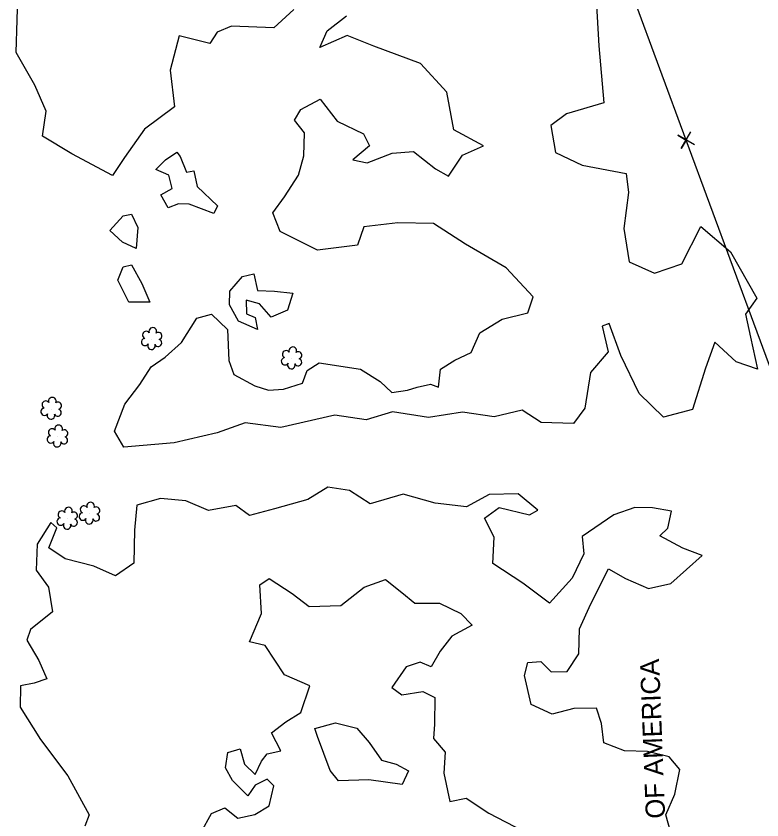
# Model space of a CAD drawing. Extents: x 3040896 to 3051146, y 687568 to 732976.
# Drawn here: x 3041781.1 to 3041975.1, y 729478.7 to 729687.9 of the extents above; entities that cross this region are included whole.
import ezdxf

# ---------------------------------------------------------------- set-up
doc = ezdxf.new("R2010")
doc.units = 0
for name, color, linetype in [('Exist Property Corner CELL', 7, 'Continuous'), ('Exist Property Owner Text', 7, 'Continuous'), ('Exist Right of Way Easement Line', 7, 'Continuous'), ('Exist Vegetation Hedge Row', 7, 'Continuous'), ('Exist Vegetation Shrub CELL', 7, 'Continuous')]:
    doc.layers.add(name, color=color, linetype=linetype)

msp = doc.modelspace()

# ---------------------------------------------------------------- linework, layer by layer
at = {"layer": 'Exist Property Corner CELL'}
msp.add_line((3041955.39, 729655.66), (3041955.39, 729655.66), dxfattribs=at)
msp.add_lwpolyline([(3041957.56, 729654.42), (3041953.22, 729656.91), (3041955.39, 729655.66), (3041954.15, 729653.5), (3041956.64, 729657.83)], dxfattribs=at)
at = {"layer": 'Exist Right of Way Easement Line'}
for p, q in [((3041955.39, 729655.66), (3041851.44, 729938.07)), ((3042059.15, 729374.83), (3041955.39, 729655.66))]:
    msp.add_line(p, q, dxfattribs=at)
at = {"layer": 'Exist Vegetation Hedge Row'}
for points in [[(3041931.19, 729705.85), (3041932.68, 729680.16), (3041933.96, 729665.3), (3041924.25, 729662.46), (3041920.18, 729659.42), (3041921.44, 729652.39), (3041928.31, 729649.13), (3041939.84, 729646.98), (3041940.4, 729642.05), (3041939.18, 729632.63), (3041940.6, 729624.01), (3041947.17, 729620.98), (3041954.32, 729623.43), (3041959.27, 729633.13), (3041966.96, 729626.6), (3041973.83, 729614.52), (3041970.84, 729610.33), (3041972.18, 729604.36), (3041973.96, 729596.02), (3041968.43, 729597.95), (3041962.84, 729603.04), (3041960.48, 729596.27), (3041957.07, 729585.57), (3041949.48, 729583.58), (3041943.19, 729589.72), (3041938.43, 729599.59), (3041935.4, 729607.89), (3041933.52, 729607.25), (3041935.08, 729600.54), (3041930.53, 729595.14), (3041929.05, 729585.86), (3041926.08, 729581.86), (3041917.7, 729582.2), (3041912.73, 729585.38), (3041905.45, 729583.61), (3041897.2, 729584.85), (3041888.37, 729583.42), (3041879.03, 729584.9), (3041872.12, 729582.89), (3041864, 729584.09), (3041849.93, 729580.88), (3041840.68, 729582.1), (3041833.42, 729579.44), (3041822.22, 729576.88), (3041809.11, 729575.75), (3041806.65, 729579.87)], [(3041931.19, 729705.85), (3041932.68, 729680.16), (3041933.96, 729665.3), (3041924.25, 729662.46), (3041920.18, 729659.42), (3041921.44, 729652.39), (3041928.31, 729649.13), (3041939.84, 729646.98), (3041940.4, 729642.05), (3041939.18, 729632.63), (3041940.6, 729624.01), (3041947.17, 729620.98), (3041954.32, 729623.43), (3041959.27, 729633.13), (3041966.96, 729626.6), (3041973.83, 729614.52), (3041970.84, 729610.33), (3041972.18, 729604.36), (3041973.96, 729596.02), (3041968.43, 729597.95), (3041962.84, 729603.04), (3041960.48, 729596.27), (3041957.07, 729585.57), (3041949.48, 729583.58), (3041943.19, 729589.72), (3041938.43, 729599.59), (3041935.4, 729607.89), (3041933.52, 729607.25), (3041935.08, 729600.54), (3041930.53, 729595.14), (3041929.05, 729585.86), (3041926.08, 729581.86), (3041917.7, 729582.2), (3041912.73, 729585.38), (3041905.45, 729583.61), (3041897.2, 729584.85), (3041888.37, 729583.42), (3041879.03, 729584.9), (3041872.12, 729582.89), (3041864, 729584.09), (3041849.93, 729580.88), (3041840.68, 729582.1), (3041833.42, 729579.44), (3041822.22, 729576.88), (3041809.11, 729575.75), (3041806.65, 729579.87)], [(3041853.34, 729689.64), (3041848.09, 729684.82), (3041837.14, 729685.27), (3041833.34, 729683.75), (3041831.47, 729680.75), (3041823.51, 729682.76), (3041821.11, 729673.87), (3041822.27, 729664.31), (3041814.49, 729658.48), (3041809.25, 729651.08), (3041806.18, 729646.47), (3041795.58, 729652.04), (3041787.92, 729656.71), (3041788.93, 729663.17), (3041785.98, 729669.98), (3041781.06, 729678.41), (3041781.56, 729695.53)], [(3041853.34, 729689.64), (3041848.09, 729684.82), (3041837.14, 729685.27), (3041833.34, 729683.75), (3041831.47, 729680.75), (3041823.51, 729682.76), (3041821.11, 729673.87), (3041822.27, 729664.31), (3041814.49, 729658.48), (3041809.25, 729651.08), (3041806.18, 729646.47), (3041795.58, 729652.04), (3041787.92, 729656.71), (3041788.93, 729663.17), (3041785.98, 729669.98), (3041781.06, 729678.41), (3041781.56, 729695.53)], [(3041806.65, 729579.87), (3041809.39, 729586.93), (3041813.23, 729592.04), (3041816.17, 729596.62), (3041819.85, 729599.16), (3041824.11, 729602.97), (3041828.07, 729609.29), (3041831.9, 729610.38), (3041836.03, 729606.35), (3041836.39, 729598.25), (3041837.72, 729594.63), (3041843.21, 729591.69), (3041846.74, 729590.57), (3041850.62, 729590.84), (3041855.57, 729592.37), (3041856.82, 729595.71), (3041859.89, 729597.71), (3041870.64, 729596.04), (3041875.79, 729592.82), (3041878.85, 729589.98), (3041882.94, 729590.56), (3041885.44, 729591.33), (3041888.93, 729592.13), (3041890.97, 729591.37), (3041891.47, 729596.04), (3041895.18, 729598.37), (3041899.48, 729600.4), (3041901.76, 729605.45), (3041907.56, 729609.04), (3041914.25, 729610.7), (3041915.58, 729614.83), (3041908.56, 729622.43), (3041897.96, 729628.56), (3041889.63, 729633.93), (3041880.37, 729634.15), (3041871.53, 729633.04), (3041869.9, 729628.31), (3041859.46, 729627.04), (3041849.81, 729631.87), (3041847.83, 729636.74), (3041850.88, 729640.88), (3041854.53, 729646.54), (3041855.94, 729651.56), (3041856.11, 729657.51), (3041853.52, 729660.86), (3041855.14, 729663.65), (3041860.19, 729666.32), (3041864.57, 729660.55), (3041871.43, 729657.28), (3041872.98, 729654.11), (3041868.68, 729650.55), (3041872.42, 729649.75), (3041878.9, 729652.23), (3041884.5, 729652.69), (3041890.2, 729648.16), (3041893.56, 729646.28), (3041897.18, 729651.76), (3041902.7, 729654.16), (3041895, 729658.35), (3041893.12, 729668.14), (3041886.3, 729675.62), (3041874.17, 729680.06), (3041867.18, 729682.83), (3041860.1, 729679.76), (3041862.04, 729684.1), (3041867.02, 729687.94)], [(3041806.65, 729579.87), (3041809.39, 729586.93), (3041813.23, 729592.04), (3041816.17, 729596.62), (3041819.85, 729599.16), (3041824.11, 729602.97), (3041828.07, 729609.29), (3041831.9, 729610.38), (3041836.03, 729606.35), (3041836.39, 729598.25), (3041837.72, 729594.63), (3041843.21, 729591.69), (3041846.74, 729590.57), (3041850.62, 729590.84), (3041855.57, 729592.37), (3041856.82, 729595.71), (3041859.89, 729597.71), (3041870.64, 729596.04), (3041875.79, 729592.82), (3041878.85, 729589.98), (3041882.94, 729590.56), (3041885.44, 729591.33), (3041888.93, 729592.13), (3041890.97, 729591.37), (3041891.47, 729596.04), (3041895.18, 729598.37), (3041899.48, 729600.4), (3041901.76, 729605.45), (3041907.56, 729609.04), (3041914.25, 729610.7), (3041915.58, 729614.83), (3041908.56, 729622.43), (3041897.96, 729628.56), (3041889.63, 729633.93), (3041880.37, 729634.15), (3041871.53, 729633.04), (3041869.9, 729628.31), (3041859.46, 729627.04), (3041849.81, 729631.87), (3041847.83, 729636.74), (3041850.88, 729640.88), (3041854.53, 729646.54), (3041855.94, 729651.56), (3041856.11, 729657.51), (3041853.52, 729660.86), (3041855.14, 729663.65), (3041860.19, 729666.32), (3041864.57, 729660.55), (3041871.43, 729657.28), (3041872.98, 729654.11), (3041868.68, 729650.55), (3041872.42, 729649.75), (3041878.9, 729652.23), (3041884.5, 729652.69), (3041890.2, 729648.16), (3041893.56, 729646.28), (3041897.18, 729651.76), (3041902.7, 729654.16), (3041895, 729658.35), (3041893.12, 729668.14), (3041886.3, 729675.62), (3041874.17, 729680.06), (3041867.18, 729682.83), (3041860.1, 729679.76), (3041862.04, 729684.1), (3041867.02, 729687.94)], [(3041823.79, 729651.4), (3041825.39, 729647.33), (3041827.27, 729647.67), (3041828.2, 729643.61), (3041833.48, 729638.51), (3041832.51, 729636.58), (3041826.11, 729639), (3041823.35, 729639.02), (3041820.61, 729637.99), (3041818.71, 729641.43), (3041821.67, 729643.07), (3041820.84, 729646.51), (3041817.38, 729648.01), (3041819.91, 729650.5), (3041822.88, 729652.47), (3041823.79, 729651.4)], [(3041823.79, 729651.4), (3041825.39, 729647.33), (3041827.27, 729647.67), (3041828.2, 729643.61), (3041833.48, 729638.51), (3041832.51, 729636.58), (3041826.11, 729639), (3041823.35, 729639.02), (3041820.61, 729637.99), (3041818.71, 729641.43), (3041821.67, 729643.07), (3041820.84, 729646.51), (3041817.38, 729648.01), (3041819.91, 729650.5), (3041822.88, 729652.47), (3041823.79, 729651.4)], [(3041811.08, 729636.4), (3041812.73, 729632.93), (3041812.3, 729627.46), (3041808.73, 729629.06), (3041805.48, 729632.12), (3041808.88, 729635.92), (3041811.08, 729636.4)], [(3041811.08, 729636.4), (3041812.73, 729632.93), (3041812.3, 729627.46), (3041808.73, 729629.06), (3041805.48, 729632.12), (3041808.88, 729635.92), (3041811.08, 729636.4)], [(3041811.05, 729623.21), (3041813.79, 729618.29), (3041815.85, 729613.47), (3041810.44, 729613.47), (3041807.55, 729619.18), (3041808.91, 729622.66), (3041811.05, 729623.21)], [(3041811.05, 729623.21), (3041813.79, 729618.29), (3041815.85, 729613.47), (3041810.44, 729613.47), (3041807.55, 729619.18), (3041808.91, 729622.66), (3041811.05, 729623.21)], [(3041842.89, 729620.85), (3041843.9, 729616.55), (3041848.3, 729616.3), (3041853.05, 729615.79), (3041851.69, 729611.35), (3041847.44, 729609.6), (3041844.43, 729613.05), (3041840.92, 729614.02), (3041841.02, 729610.47), (3041843.27, 729609.49), (3041843.87, 729606.35), (3041838.96, 729608.49), (3041836.56, 729612.79), (3041836.67, 729616.3), (3041840, 729620.19), (3041842.89, 729620.85)], [(3041842.89, 729620.85), (3041843.9, 729616.55), (3041848.3, 729616.3), (3041853.05, 729615.79), (3041851.69, 729611.35), (3041847.44, 729609.6), (3041844.43, 729613.05), (3041840.92, 729614.02), (3041841.02, 729610.47), (3041843.27, 729609.49), (3041843.87, 729606.35), (3041838.96, 729608.49), (3041836.56, 729612.79), (3041836.67, 729616.3), (3041840, 729620.19), (3041842.89, 729620.85)], [(3041951.49, 729475.08), (3041950.09, 729480.07), (3041952.43, 729485.4), (3041953.76, 729491.85), (3041950.97, 729495.2), (3041945.37, 729496.52), (3041939.35, 729496.73), (3041933.95, 729498.78), (3041933.35, 729503.81), (3041932.06, 729507.79), (3041926.15, 729507.77), (3041920.54, 729506.3), (3041915.11, 729508.76), (3041913.38, 729516.29), (3041914.19, 729519.7), (3041917.61, 729519.96), (3041920.28, 729517.29), (3041924.45, 729517.33), (3041927.45, 729521.92), (3041927.65, 729528.47), (3041930.65, 729534.98), (3041935.2, 729544.07), (3041939.64, 729541.57), (3041945.65, 729538.94), (3041951.45, 729540.27), (3041959.58, 729547.55), (3041954.57, 729549.5), (3041948.53, 729552.67), (3041950.68, 729554.63), (3041951.62, 729559.11), (3041946.66, 729559.96), (3041942.02, 729560), (3041936.63, 729558.09), (3041928.34, 729552.49), (3041928.75, 729547.94), (3041925.76, 729541.66), (3041919.83, 729535.12), (3041912.9, 729540.37), (3041905.11, 729545.49), (3041905.46, 729552.36), (3041902.97, 729557.3), (3041906.72, 729560.05), (3041914.61, 729558.16), (3041916.84, 729559.33), (3041911.68, 729563.63), (3041904.19, 729563.39), (3041898.29, 729560.24), (3041890.08, 729561.14), (3041881.78, 729563.53), (3041873.18, 729560.99), (3041867.78, 729564.43), (3041862.21, 729565.32), (3041856.95, 729562.1), (3041848.31, 729559.72), (3041841.82, 729557.99), (3041838.22, 729560.59), (3041831.12, 729559.22), (3041825.23, 729561.74), (3041818.64, 729562.35), (3041812.51, 729560.66), (3041811.86, 729554.12), (3041811.67, 729545.57), (3041806.92, 729542.27), (3041801.3, 729544.81), (3041793.83, 729546.64), (3041789.57, 729549.56), (3041791.68, 729554.73), (3041790.11, 729556.18), (3041786.57, 729550.5), (3041786.31, 729543.71), (3041789.48, 729539.28), (3041790.51, 729532.88), (3041784.84, 729528.28), (3041783.88, 729525.54), (3041786.98, 729520.19), (3041789.07, 729515.48), (3041785.75, 729514.29), (3041782.22, 729513.62), (3041782.08, 729508.07), (3041787.39, 729499.64), (3041794.5, 729490.23), (3041800.09, 729480.03), (3041798.97, 729477.11)], [(3041951.49, 729475.08), (3041950.09, 729480.07), (3041952.43, 729485.4), (3041953.76, 729491.85), (3041950.97, 729495.2), (3041945.37, 729496.52), (3041939.35, 729496.73), (3041933.95, 729498.78), (3041933.35, 729503.81), (3041932.06, 729507.79), (3041926.15, 729507.77), (3041920.54, 729506.3), (3041915.11, 729508.76), (3041913.38, 729516.29), (3041914.19, 729519.7), (3041917.61, 729519.96), (3041920.28, 729517.29), (3041924.45, 729517.33), (3041927.45, 729521.92), (3041927.65, 729528.47), (3041930.65, 729534.98), (3041935.2, 729544.07), (3041939.64, 729541.57), (3041945.65, 729538.94), (3041951.45, 729540.27), (3041959.58, 729547.55), (3041954.57, 729549.5), (3041948.53, 729552.67), (3041950.68, 729554.63), (3041951.62, 729559.11), (3041946.66, 729559.96), (3041942.02, 729560), (3041936.63, 729558.09), (3041928.34, 729552.49), (3041928.75, 729547.94), (3041925.76, 729541.66), (3041919.83, 729535.12), (3041912.9, 729540.37), (3041905.11, 729545.49), (3041905.46, 729552.36), (3041902.97, 729557.3), (3041906.72, 729560.05), (3041914.61, 729558.16), (3041916.84, 729559.33), (3041911.68, 729563.63), (3041904.19, 729563.39), (3041898.29, 729560.24), (3041890.08, 729561.14), (3041881.78, 729563.53), (3041873.18, 729560.99), (3041867.78, 729564.43), (3041862.21, 729565.32), (3041856.95, 729562.1), (3041848.31, 729559.72), (3041841.82, 729557.99), (3041838.22, 729560.59), (3041831.12, 729559.22), (3041825.23, 729561.74), (3041818.64, 729562.35), (3041812.51, 729560.66), (3041811.86, 729554.12), (3041811.67, 729545.57), (3041806.92, 729542.27), (3041801.3, 729544.81), (3041793.83, 729546.64), (3041789.57, 729549.56), (3041791.68, 729554.73), (3041790.11, 729556.18), (3041786.57, 729550.5), (3041786.31, 729543.71), (3041789.48, 729539.28), (3041790.51, 729532.88), (3041784.84, 729528.28), (3041783.88, 729525.54), (3041786.98, 729520.19), (3041789.07, 729515.48), (3041785.75, 729514.29), (3041782.22, 729513.62), (3041782.08, 729508.07), (3041787.39, 729499.64), (3041794.5, 729490.23), (3041800.09, 729480.03), (3041798.97, 729477.11)], [(3041829.24, 729475.58), (3041831.92, 729480.41), (3041835.39, 729481.92), (3041838.72, 729479.2), (3041843.16, 729480.13), (3041846.88, 729482.42), (3041848.09, 729487.61), (3041846.37, 729489.31), (3041843.24, 729487.79), (3041841.39, 729485.01), (3041837.35, 729488.96), (3041835.59, 729492.27), (3041836.18, 729496.26), (3041839.37, 729497.2), (3041840.53, 729493.21), (3041843.24, 729490.56), (3041844.89, 729494.02), (3041846.35, 729495.95), (3041849.93, 729496.76), (3041847.48, 729501.4), (3041851.27, 729504.3), (3041855.13, 729506.69), (3041857.48, 729513.63), (3041850.86, 729516.51), (3041845.9, 729524.13), (3041841.8, 729525.06), (3041844.91, 729532.47), (3041844.44, 729539.91), (3041846.87, 729541.56), (3041852.87, 729537.66), (3041857.35, 729534.27), (3041865.57, 729534.53), (3041871.67, 729539.35), (3041877.14, 729541.29), (3041881.39, 729537.93), (3041884.82, 729535.11), (3041891.27, 729535.14), (3041896.77, 729532.47), (3041899.75, 729529.44), (3041894.41, 729526.55), (3041891.42, 729522.69), (3041889.03, 729518.54), (3041886.18, 729519.78), (3041882.55, 729518.58), (3041878.86, 729513.22), (3041881.4, 729511.33), (3041886.91, 729512.19), (3041890.03, 729510.6), (3041889.94, 729503.64), (3041889.68, 729499.92), (3041892.72, 729496.4), (3041892.34, 729490.9), (3041893.89, 729483.51), (3041898.15, 729484.41), (3041904.11, 729480.52), (3041912.91, 729475.88)], [(3041829.24, 729475.58), (3041831.92, 729480.41), (3041835.39, 729481.92), (3041838.72, 729479.2), (3041843.16, 729480.13), (3041846.88, 729482.42), (3041848.09, 729487.61), (3041846.37, 729489.31), (3041843.24, 729487.79), (3041841.39, 729485.01), (3041837.35, 729488.96), (3041835.59, 729492.27), (3041836.18, 729496.26), (3041839.37, 729497.2), (3041840.53, 729493.21), (3041843.24, 729490.56), (3041844.89, 729494.02), (3041846.35, 729495.95), (3041849.93, 729496.76), (3041847.48, 729501.4), (3041851.27, 729504.3), (3041855.13, 729506.69), (3041857.48, 729513.63), (3041850.86, 729516.51), (3041845.9, 729524.13), (3041841.8, 729525.06), (3041844.91, 729532.47), (3041844.44, 729539.91), (3041846.87, 729541.56), (3041852.87, 729537.66), (3041857.35, 729534.27), (3041865.57, 729534.53), (3041871.67, 729539.35), (3041877.14, 729541.29), (3041881.39, 729537.93), (3041884.82, 729535.11), (3041891.27, 729535.14), (3041896.77, 729532.47), (3041899.75, 729529.44), (3041894.41, 729526.55), (3041891.42, 729522.69), (3041889.03, 729518.54), (3041886.18, 729519.78), (3041882.55, 729518.58), (3041878.86, 729513.22), (3041881.4, 729511.33), (3041886.91, 729512.19), (3041890.03, 729510.6), (3041889.94, 729503.64), (3041889.68, 729499.92), (3041892.72, 729496.4), (3041892.34, 729490.9), (3041893.89, 729483.51), (3041898.15, 729484.41), (3041904.11, 729480.52), (3041912.91, 729475.88)], [(3041858.76, 729502.57), (3041864.17, 729504.02), (3041869.71, 729502.61), (3041872.95, 729498.93), (3041876.12, 729494.33), (3041879.95, 729493.24), (3041883.14, 729491.53), (3041881.5, 729487.99), (3041872.86, 729489.15), (3041864.99, 729488.89), (3041862.78, 729491.58), (3041859.51, 729500.44), (3041858.76, 729502.57)], [(3041858.76, 729502.57), (3041864.17, 729504.02), (3041869.71, 729502.61), (3041872.95, 729498.93), (3041876.12, 729494.33), (3041879.95, 729493.24), (3041883.14, 729491.53), (3041881.5, 729487.99), (3041872.86, 729489.15), (3041864.99, 729488.89), (3041862.78, 729491.58), (3041859.51, 729500.44), (3041858.76, 729502.57)]]:
    msp.add_lwpolyline(points, dxfattribs=at)
at = {"layer": 'Exist Vegetation Shrub CELL'}
for p, q in [((3041816.4, 729603.82), (3041816.4, 729603.82)), ((3041816.4, 729603.82), (3041816.4, 729603.82)), ((3041852.82, 729598.78), (3041852.82, 729598.78)), ((3041852.82, 729598.78), (3041852.82, 729598.78)), ((3041790.26, 729585.66), (3041790.26, 729585.66)), ((3041790.26, 729585.66), (3041790.26, 729585.66)), ((3041791.9, 729578.46), (3041791.9, 729578.46)), ((3041791.9, 729578.46), (3041791.9, 729578.46)), ((3041794.45, 729557.07), (3041794.45, 729557.07)), ((3041794.45, 729557.07), (3041794.45, 729557.07)), ((3041800.22, 729558.38), (3041800.22, 729558.38)), ((3041800.22, 729558.38), (3041800.22, 729558.38))]:
    msp.add_line(p, q, dxfattribs=at)
for centre, radius, start, end in [((3041814.92, 729604.94), 0.968, 35.8908, 245.4216), ((3041814.92, 729604.94), 0.968, 35.8908, 245.4216), ((3041816.63, 729605.86), 0.99, 334.8391, 200.4717), ((3041816.63, 729605.86), 0.99, 334.8391, 200.4717), ((3041818.08, 729604.68), 0.929, 284.4567, 126.0861), ((3041818.08, 729604.68), 0.929, 284.4567, 126.0861), ((3041814.6, 729603.11), 0.955, 95.1099, 327.9534), ((3041814.6, 729603.11), 0.955, 95.1099, 327.9534), ((3041818.04, 729602.89), 0.937, 204.9913, 73.4601), ((3041818.04, 729602.89), 0.937, 204.9913, 73.4601), ((3041816.28, 729602.13), 0.984, 151.2797, 21.387), ((3041816.28, 729602.13), 0.984, 151.2797, 21.387), ((3041851.34, 729599.91), 0.968, 35.8908, 245.4216), ((3041851.34, 729599.91), 0.968, 35.8908, 245.4216), ((3041853.05, 729600.82), 0.99, 334.8391, 200.4717), ((3041853.05, 729600.82), 0.99, 334.8391, 200.4717), ((3041851.02, 729598.08), 0.955, 95.1099, 327.9534), ((3041851.02, 729598.08), 0.955, 95.1099, 327.9534), ((3041854.49, 729599.65), 0.929, 284.4567, 126.0861), ((3041854.49, 729599.65), 0.929, 284.4567, 126.0861), ((3041852.69, 729597.1), 0.984, 151.2797, 21.387), ((3041852.69, 729597.1), 0.984, 151.2797, 21.387), ((3041854.46, 729597.85), 0.937, 204.9913, 73.4601), ((3041854.46, 729597.85), 0.937, 204.9913, 73.4601), ((3041790.48, 729587.7), 0.99, 334.8391, 200.4717), ((3041790.48, 729587.7), 0.99, 334.8391, 200.4717), ((3041788.77, 729586.79), 0.968, 35.8908, 245.4216), ((3041788.77, 729586.79), 0.968, 35.8908, 245.4216), ((3041791.93, 729586.53), 0.929, 284.4567, 126.0861), ((3041791.93, 729586.53), 0.929, 284.4567, 126.0861), ((3041788.45, 729584.96), 0.955, 95.1099, 327.9534), ((3041788.45, 729584.96), 0.955, 95.1099, 327.9534), ((3041790.13, 729583.98), 0.984, 151.2797, 21.387), ((3041790.13, 729583.98), 0.984, 151.2797, 21.387), ((3041791.89, 729584.73), 0.937, 204.9913, 73.4601), ((3041791.89, 729584.73), 0.937, 204.9913, 73.4601), ((3041790.42, 729579.58), 0.968, 35.8908, 245.4216), ((3041790.42, 729579.58), 0.968, 35.8908, 245.4216), ((3041792.13, 729580.5), 0.99, 334.8391, 200.4717), ((3041792.13, 729580.5), 0.99, 334.8391, 200.4717), ((3041793.57, 729579.32), 0.929, 284.4567, 126.0861), ((3041793.57, 729579.32), 0.929, 284.4567, 126.0861), ((3041790.1, 729577.75), 0.955, 95.1099, 327.9534), ((3041790.1, 729577.75), 0.955, 95.1099, 327.9534), ((3041793.54, 729577.53), 0.937, 204.9913, 73.4601), ((3041793.54, 729577.53), 0.937, 204.9913, 73.4601), ((3041791.77, 729576.77), 0.984, 151.2797, 21.387), ((3041791.77, 729576.77), 0.984, 151.2797, 21.387), ((3041800.45, 729560.42), 0.99, 334.8391, 200.4717), ((3041800.45, 729560.42), 0.99, 334.8391, 200.4717), ((3041792.97, 729558.19), 0.968, 35.8908, 245.4216), ((3041792.97, 729558.19), 0.968, 35.8908, 245.4216), ((3041794.68, 729559.11), 0.99, 334.8391, 200.4717), ((3041794.68, 729559.11), 0.99, 334.8391, 200.4717), ((3041798.74, 729559.51), 0.968, 35.8908, 245.4216), ((3041798.74, 729559.51), 0.968, 35.8908, 245.4216), ((3041801.9, 729559.25), 0.929, 284.4567, 126.0861), ((3041801.9, 729559.25), 0.929, 284.4567, 126.0861), ((3041792.65, 729556.36), 0.955, 95.1099, 327.9534), ((3041792.65, 729556.36), 0.955, 95.1099, 327.9534), ((3041796.09, 729556.14), 0.937, 204.9913, 73.4601), ((3041796.09, 729556.14), 0.937, 204.9913, 73.4601), ((3041796.13, 729557.94), 0.929, 284.4567, 126.0861), ((3041796.13, 729557.94), 0.929, 284.4567, 126.0861), ((3041798.42, 729557.68), 0.955, 95.1099, 327.9534), ((3041798.42, 729557.68), 0.955, 95.1099, 327.9534), ((3041800.1, 729556.7), 0.984, 151.2797, 21.387), ((3041800.1, 729556.7), 0.984, 151.2797, 21.387), ((3041801.86, 729557.45), 0.937, 204.9913, 73.4601), ((3041801.86, 729557.45), 0.937, 204.9913, 73.4601), ((3041794.33, 729555.38), 0.984, 151.2797, 21.387), ((3041794.33, 729555.38), 0.984, 151.2797, 21.387)]:
    msp.add_arc(centre, radius, start, end, dxfattribs=at)

# ---------------------------------------------------------------- texts
at = {"layer": 'Exist Property Owner Text'}
msp.add_text(' UNITED STATES OF AMERICA', height=5.0005, rotation=92.18, dxfattribs=at).set_placement((3041952.09, 729422.73))

doc.saveas('drawing.dxf')
